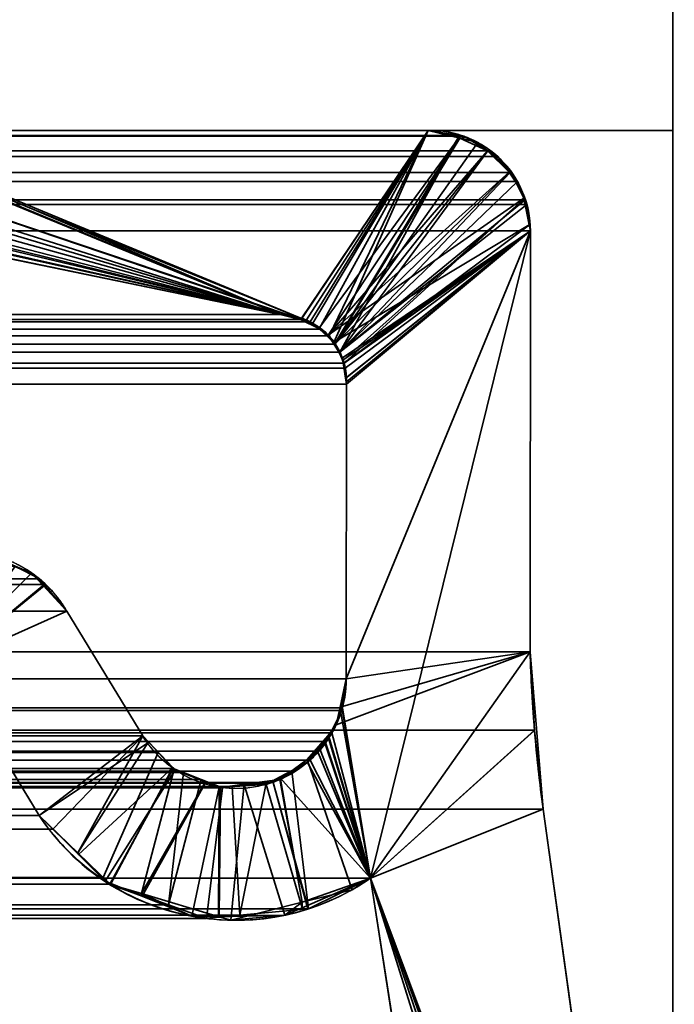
# Model space of a CAD drawing. Header units: millimetres. Extents: x -490 to 6690, y -115 to 152.
# Tile 691 of 1056: x 3409.27 to 3413.01, y 0.02 to 5.63. Entities that reach past the tile are written whole.
import ezdxf

# ---------------------------------------------------------------- set-up
doc = ezdxf.new("R2010")
doc.units = ezdxf.units.MM
doc.layers.add('151', color=253, linetype='Continuous')

# ---------------------------------------------------------------- blocks, each defined once
blk = doc.blocks.new('UG_SURFACE_003')
at = {"layer": '151', "color": 252, "linetype": 'Continuous', "lineweight": 35}
for points in [[(3589.9999, -6.2, 2202.5001), (3589.9999, 133.2, 2202.5001), (2410.0001, 133.2, 2202.5001), (2410.0001, -6.2, 2202.5001)], [(2559.9999, -6.2, 2052.5), (2559.9999, 133.2, 2052.5), (3440.0001, 133.2, 2052.5), (3440.0001, -6.2, 2052.5)]]:
    blk.add_3dface(points, dxfattribs=at)
blk = doc.blocks.new('UG_SURFACE_205')
at = {"layer": '151', "color": 254, "linetype": 'Continuous', "lineweight": 35}
for points in [[(3425.2501, -10, 2032.7499), (3425.2501, 136.75, 2032.7499), (2574.7499, 136.75, 2032.7499), (2574.7499, -10, 2032.7499)], [(3417.5, 21, 2025.0001), (3417.5, -8, 2025.0001), (2582.5, -8, 2025.0001), (2582.5, 21, 2025.0001)], [(3413.0001, 5, 2020.4999), (3413.0001, 21, 2020.4999), (2586.9999, 21, 2020.4999), (2586.9999, 5, 2020.4999)], [(3413.0001, 21, 2020.4999), (3413.0001, 5, 2020.4999), (3408.9999, 5, 2016.5), (3408.9999, 13, 2016.5)], [(3413.0001, 5, 2020.4999), (2586.9999, 5, 2020.4999), (2591.0001, 5, 2016.5), (3408.9999, 5, 2016.5)]]:
    blk.add_3dface(points, dxfattribs=at)
blk = doc.blocks.new('UG_SURFACE_208')
at = {"layer": '151', "color": 254, "linetype": 'Continuous', "lineweight": 35}
for points in [[(3401.2978, 132.0496, 2008.7976), (3401.2499, 131.75, 2008.75), (3401.2499, 5, 2008.75), (3413.0001, 106, 2020.4999)], [(3405, 13, 2012.5), (3413.0001, 106, 2020.4999), (3401.2499, 5, 2008.75)], [(3413.0001, 21, -7.5), (3413.0001, 5, -7.5), (3408.9999, 5, -7.5), (3408.9999, 13, -7.5)], [(3408.9999, 13, 2016.5), (3408.9999, 5, 2016.5), (3413.0001, 5, 2020.4999), (3413.0001, 21, 2020.4999)], [(3413.0001, 5, -7.5), (3413.0001, 21, -7.5), (3413.0001, 21, 2020.4999), (3413.0001, 5, 2020.4999)], [(3413.0001, 5, 2020.4999), (3408.9999, 5, 2016.5), (3408.9999, 5, -7.5), (3413.0001, 5, -7.5)]]:
    blk.add_3dface(points, dxfattribs=at)
blk = doc.blocks.new('UG_SURFACE_231')
at = {"layer": '151', "color": 14, "linetype": 'Continuous', "lineweight": 35}
for points in [[(3417.3, -10, 2024.8001), (3417.3, 19, 2024.8001), (2582.7, 19, 2024.8001), (2582.7, -10, 2024.8001)], [(3413.25, 16.25, 2020.75), (3413.25, -22, 2020.75), (2586.75, -22, 2020.75), (2586.75, 16.25, 2020.75)]]:
    blk.add_3dface(points, dxfattribs=at)
blk = doc.blocks.new('UG_SURFACE_232')
at = {"layer": '151', "color": 7, "linetype": 'Continuous', "lineweight": 35}
for points in [[(2586.75, 16, 2020.75), (2586.75, -22, 2020.75), (3413.25, -22, 2020.75), (3413.25, 16, 2020.75)], [(3413.0001, 16, 2020.4999), (3413.0001, -22, 2020.4999), (2586.9999, -22, 2020.4999), (2586.9999, 16, 2020.4999)], [(3413.0001, -22, 2020.4999), (3413.0001, 16, 2020.4999), (3413.25, 16, 2020.75), (3413.25, -22, 2020.75)]]:
    blk.add_3dface(points, dxfattribs=at)
blk = doc.blocks.new('UG_SURFACE_235')
at = {"layer": '151', "color": 7, "linetype": 'Continuous', "lineweight": 35}
for points in [[(3413.25, -22, 2020.75), (3413.25, 16, 2020.75), (3413.0001, 16, 2020.4999), (3413.0001, -22, 2020.4999)], [(3413.0001, 16, -7.5), (3413.25, 16, -7.5), (3413.25, -22, -7.5), (3413.0001, -22, -7.5)], [(3413.0001, 16, -7.5), (3413.0001, -22, -7.5), (3413.0001, -22, 2020.4999), (3413.0001, 16, 2020.4999)]]:
    blk.add_3dface(points, dxfattribs=at)
blk = doc.blocks.new('UG_SURFACE_238')
at = {"layer": '151', "color": 253, "linetype": 'Continuous', "lineweight": 35}
for points in [[(3410.7611, 3.95, 2018.2612), (3401.9001, 3.95, 2009.4001), (3408.0312, 5.0625, 2015.5313), (3408.1323, 5.0383, 2015.6324)], [(2588.2158, 4.9705, 2019.2842), (3411.7842, 4.9705, 2019.2842), (3411.6051, 5, 2019.105), (2588.3949, 5, 2019.105)], [(3411.6051, 5, 2019.105), (3408.2921, 5, 2015.7921), (2591.7079, 5, 2015.7921), (2588.3949, 5, 2019.105)], [(3408.1323, 5.0383, 2015.6324), (3408.2921, 5, 2015.7921), (3410.7611, 3.95, 2018.2612)], [(3410.8803, 3.9214, 2018.3804), (3410.7611, 3.95, 2018.2612), (3408.2921, 5, 2015.7921), (3411.6051, 5, 2019.105)], [(3411.6051, 5, 2019.105), (3410.9321, 3.909, 2018.4321), (3410.8803, 3.9214, 2018.3804)], [(3411.0391, 3.8278, 2018.5392), (3410.9874, 3.867, 2018.4875), (3410.9321, 3.909, 2018.4321), (3411.6051, 5, 2019.105)], [(3411.0711, 3.7808, 2018.5709), (3411.0391, 3.8278, 2018.5392), (3411.6051, 5, 2019.105), (3411.7842, 4.9705, 2019.2842)], [(2588.192, 4.9666, 2019.3079), (2588.0551, 4.8842, 2019.4449), (3411.9449, 4.8842, 2019.4449)], [(3411.808, 4.9666, 2019.3079), (3411.7842, 4.9705, 2019.2842), (2588.2158, 4.9705, 2019.2842), (2588.192, 4.9666, 2019.3079)], [(2588.192, 4.9666, 2019.3079), (3411.9449, 4.8842, 2019.4449), (3411.808, 4.9666, 2019.3079)], [(3411.7842, 4.9705, 2019.2842), (3411.1013, 3.736, 2018.6014), (3411.0711, 3.7808, 2018.5709)], [(3411.1013, 3.736, 2018.6014), (3411.7842, 4.9705, 2019.2842), (3411.808, 4.9666, 2019.3079), (3411.9449, 4.8842, 2019.4449)], [(2587.9986, 4.8502, 2019.5012), (2587.9269, 4.76, 2019.573), (3412.0731, 4.76, 2019.573)], [(3412.0014, 4.8502, 2019.5012), (3411.9449, 4.8842, 2019.4449), (2588.0551, 4.8842, 2019.4449), (2587.9986, 4.8502, 2019.5012)], [(2587.9986, 4.8502, 2019.5012), (3412.0731, 4.76, 2019.573), (3412.0014, 4.8502, 2019.5012)], [(3411.1013, 3.736, 2018.6014), (3411.9449, 4.8842, 2019.4449), (3412.0014, 4.8502, 2019.5012), (3412.0731, 4.76, 2019.573)], [(3412.1144, 4.7079, 2019.6145), (3412.0731, 4.76, 2019.573), (2587.9269, 4.76, 2019.573), (2587.8856, 4.7079, 2019.6145)], [(3412.0731, 4.76, 2019.573), (3412.1144, 4.7079, 2019.6145), (3411.1013, 3.736, 2018.6014)], [(2587.8856, 4.7079, 2019.6145), (2587.8427, 4.6033, 2019.6571), (3412.1573, 4.6033, 2019.6571)], [(2587.8856, 4.7079, 2019.6145), (3412.1573, 4.6033, 2019.6571), (3412.1144, 4.7079, 2019.6145)], [(3411.1013, 3.736, 2018.6014), (3412.1144, 4.7079, 2019.6145), (3412.1573, 4.6033, 2019.6571)], [(2587.8119, 4.4265, 2019.6881), (3412.1881, 4.4265, 2019.6881), (3412.1683, 4.5765, 2019.6681)], [(2587.8317, 4.5765, 2019.6681), (2587.8119, 4.4265, 2019.6881), (3412.1683, 4.5765, 2019.6681)], [(3412.1683, 4.5765, 2019.6681), (3412.1573, 4.6033, 2019.6571), (2587.8427, 4.6033, 2019.6571), (2587.8317, 4.5765, 2019.6681)], [(3411.1013, 3.736, 2018.6014), (3412.1573, 4.6033, 2019.6571), (3412.1683, 4.5765, 2019.6681)], [(3412.1683, 4.5765, 2019.6681), (3412.1881, 4.4265, 2019.6881), (3411.1223, 3.6723, 2018.6224), (3411.1013, 3.736, 2018.6014)], [(2587.8119, 4.4265, 2019.6881), (2587.8134, 2.0275, 2019.6865), (3412.1866, 2.0275, 2019.6865), (3412.1881, 4.4265, 2019.6881)], [(3412.1881, 4.4265, 2019.6881), (3411.2756, 0.736, 2018.7755), (3411.1149, 1.7081, 2018.615), (3411.1371, 1.872, 2018.6372)], [(3412.1881, 4.4265, 2019.6881), (3411.1316, 3.6444, 2018.6317), (3411.1223, 3.6723, 2018.6224)], [(3411.1381, 3.5528, 2018.6381), (3411.1316, 3.6444, 2018.6317), (3412.1881, 4.4265, 2019.6881)], [(3412.1881, 4.4265, 2019.6881), (3411.1371, 1.872, 2018.6372), (3411.1381, 3.5528, 2018.6381)], [(3411.2756, 0.736, 2018.7755), (3412.1881, 4.4265, 2019.6881), (3412.1866, 2.0275, 2019.6865)], [(2589.2389, 3.95, 2018.2612), (3410.7611, 3.95, 2018.2612), (3410.8803, 3.9214, 2018.3804), (2589.1197, 3.9214, 2018.3804)], [(3410.7611, 3.95, 2018.2612), (2589.2389, 3.95, 2018.2612), (2598.0999, 3.95, 2009.4001), (3401.9001, 3.95, 2009.4001)], [(3410.9874, 3.867, 2018.4875), (2589.0126, 3.867, 2018.4875), (2589.0679, 3.909, 2018.4321)], [(2589.0679, 3.909, 2018.4321), (2589.1197, 3.9214, 2018.3804), (3410.8803, 3.9214, 2018.3804), (3410.9321, 3.909, 2018.4321)], [(3410.9321, 3.909, 2018.4321), (3410.9874, 3.867, 2018.4875), (2589.0679, 3.909, 2018.4321)], [(3411.0391, 3.8278, 2018.5392), (2588.9289, 3.7808, 2018.5709), (2588.9609, 3.8278, 2018.5392)], [(3411.0391, 3.8278, 2018.5392), (3411.0711, 3.7808, 2018.5709), (2588.9289, 3.7808, 2018.5709)], [(2588.9609, 3.8278, 2018.5392), (2589.0126, 3.867, 2018.4875), (3410.9874, 3.867, 2018.4875), (3411.0391, 3.8278, 2018.5392)], [(2588.8987, 3.736, 2018.6014), (2588.9289, 3.7808, 2018.5709), (3411.0711, 3.7808, 2018.5709), (3411.1013, 3.736, 2018.6014)], [(3411.1223, 3.6723, 2018.6224), (2588.8777, 3.6723, 2018.6224), (2588.8987, 3.736, 2018.6014)], [(3411.1013, 3.736, 2018.6014), (3411.1223, 3.6723, 2018.6224), (2588.8987, 3.736, 2018.6014)], [(2588.8684, 3.6444, 2018.6317), (2588.8777, 3.6723, 2018.6224), (3411.1223, 3.6723, 2018.6224), (3411.1316, 3.6444, 2018.6317)], [(3411.1316, 3.6444, 2018.6317), (2588.8619, 3.5528, 2018.6381), (2588.8684, 3.6444, 2018.6317)], [(3411.1316, 3.6444, 2018.6317), (3411.1381, 3.5528, 2018.6381), (2588.8619, 3.5528, 2018.6381)], [(3411.1381, 3.5528, 2018.6381), (3411.1371, 1.872, 2018.6372), (2588.8629, 1.872, 2018.6372), (2588.8619, 3.5528, 2018.6381)], [(3409.3864, 2.4427, 2016.8865), (3409.2474, 2.5153, 2016.7472), (2590.7526, 2.5153, 2016.7472), (2590.6136, 2.4427, 2016.8865)], [(3408.8616, 1.954, 2016.3615), (3409.2474, 2.5153, 2016.7472), (3409.3864, 2.4427, 2016.8865), (3409.4143, 2.4102, 2016.9144)], [(2590.6136, 2.4427, 2016.8865), (2590.5857, 2.4102, 2016.9144), (3409.4143, 2.4102, 2016.9144)], [(2590.6136, 2.4427, 2016.8865), (3409.4143, 2.4102, 2016.9144), (3409.3864, 2.4427, 2016.8865)], [(2590.4565, 2.2595, 2017.0436), (3409.5435, 2.2595, 2017.0436), (3409.4143, 2.4102, 2016.9144), (2590.5857, 2.4102, 2016.9144)], [(3408.8616, 1.954, 2016.3615), (3409.4143, 2.4102, 2016.9144), (3409.5435, 2.2595, 2017.0436)], [(3409.976, 1.5475, 2017.4761), (3409.5435, 2.2595, 2017.0436), (2590.4565, 2.2595, 2017.0436), (2590.024, 1.5475, 2017.4761)], [(3409.3845, 1.093, 2016.8846), (3408.8616, 1.954, 2016.3615), (3409.5435, 2.2595, 2017.0436), (3409.976, 1.5475, 2017.4761)], [(3412.2114, 1.5794, 2019.7115), (2587.8134, 2.0275, 2019.6865), (2587.7886, 1.5794, 2019.7115)], [(3412.2114, 1.5794, 2019.7115), (3412.1866, 2.0275, 2019.6865), (2587.8134, 2.0275, 2019.6865)], [(3411.2756, 0.736, 2018.7755), (3412.1866, 2.0275, 2019.6865), (3412.2114, 1.5794, 2019.7115)], [(2590.6155, 1.093, 2016.8846), (2591.1384, 1.954, 2016.3615), (3408.8616, 1.954, 2016.3615), (3409.3845, 1.093, 2016.8846)], [(2588.8629, 1.872, 2018.6372), (3411.1371, 1.872, 2018.6372), (3411.1149, 1.7081, 2018.615)], [(2588.8851, 1.7081, 2018.615), (2588.8629, 1.872, 2018.6372), (3411.1149, 1.7081, 2018.615)], [(3411.1149, 1.7081, 2018.615), (3411.1085, 1.6924, 2018.6086), (2588.8915, 1.6924, 2018.6086), (2588.8851, 1.7081, 2018.615)], [(2588.9442, 1.5646, 2018.5559), (2588.8915, 1.6924, 2018.6086), (3411.1085, 1.6924, 2018.6086)], [(2588.9442, 1.5646, 2018.5559), (3411.1085, 1.6924, 2018.6086), (3411.0558, 1.5646, 2018.5559)], [(3411.0558, 1.5646, 2018.5559), (3411.1085, 1.6924, 2018.6086), (3411.1149, 1.7081, 2018.615), (3411.2756, 0.736, 2018.7755)], [(2587.7886, 1.5794, 2019.7115), (2587.739, 1.13, 2019.7611), (3412.261, 1.13, 2019.7611)], [(2587.7886, 1.5794, 2019.7115), (3412.261, 1.13, 2019.7611), (3412.2114, 1.5794, 2019.7115)], [(3411.2756, 0.736, 2018.7755), (3412.2114, 1.5794, 2019.7115), (3412.261, 1.13, 2019.7611)], [(3411.0558, 1.5646, 2018.5559), (3411.0162, 1.5151, 2018.5163), (2588.9838, 1.5151, 2018.5163), (2588.9442, 1.5646, 2018.5559)], [(2589.9358, 1.4532, 2017.5641), (3410.0642, 1.4532, 2017.5641), (3409.976, 1.5475, 2017.4761), (2590.024, 1.5475, 2017.4761)], [(3409.976, 1.5475, 2017.4761), (3409.4641, 1.016, 2016.9642), (3409.3845, 1.093, 2016.8846)], [(3409.7507, 0.7392, 2017.2505), (3409.4641, 1.016, 2016.9642), (3409.976, 1.5475, 2017.4761), (3410.0642, 1.4532, 2017.5641)], [(3411.0162, 1.5151, 2018.5163), (3411.0558, 1.5646, 2018.5559), (3411.2756, 0.736, 2018.7755)], [(2588.9838, 1.5151, 2018.5163), (3411.0162, 1.5151, 2018.5163), (3410.9726, 1.4606, 2018.4727), (2589.0274, 1.4606, 2018.4727)], [(2589.0274, 1.4606, 2018.4727), (3410.9726, 1.4606, 2018.4727), (3410.9316, 1.4092, 2018.4317)], [(2589.0684, 1.4092, 2018.4317), (2589.0274, 1.4606, 2018.4727), (3410.9316, 1.4092, 2018.4317)], [(3411.2756, 0.736, 2018.7755), (3410.9316, 1.4092, 2018.4317), (3410.9726, 1.4606, 2018.4727)], [(3411.2756, 0.736, 2018.7755), (3410.9726, 1.4606, 2018.4727), (3411.0162, 1.5151, 2018.5163)], [(3410.9316, 1.4092, 2018.4317), (3410.8276, 1.3472, 2018.3277), (2589.1724, 1.3472, 2018.3277), (2589.0684, 1.4092, 2018.4317)], [(3410.1498, 1.3615, 2017.6499), (2589.9358, 1.4532, 2017.5641), (2589.8502, 1.3615, 2017.6499)], [(3410.1498, 1.3615, 2017.6499), (3410.0642, 1.4532, 2017.5641), (2589.9358, 1.4532, 2017.5641)], [(3410.0642, 1.4532, 2017.5641), (3410.1498, 1.3615, 2017.6499), (3409.7884, 0.7026, 2017.2884), (3409.7507, 0.7392, 2017.2505)], [(3410.8276, 1.3472, 2018.3277), (3410.9316, 1.4092, 2018.4317), (3411.2756, 0.736, 2018.7755), (3410.9211, 0.5619, 2018.4212)], [(2589.8502, 1.3615, 2017.6499), (2589.7908, 1.3384, 2017.709), (3410.2092, 1.3384, 2017.709)], [(2589.8502, 1.3615, 2017.6499), (3410.2092, 1.3384, 2017.709), (3410.1498, 1.3615, 2017.6499)], [(3410.1229, 0.5837, 2017.6227), (3409.7884, 0.7026, 2017.2884), (3410.1498, 1.3615, 2017.6499), (3410.2092, 1.3384, 2017.709)], [(2589.1724, 1.3472, 2018.3277), (3410.8276, 1.3472, 2018.3277), (3410.7196, 1.2826, 2018.2195)], [(2589.2804, 1.2826, 2018.2195), (2589.1724, 1.3472, 2018.3277), (3410.7196, 1.2826, 2018.2195)], [(3410.4304, 1.252, 2017.9305), (2589.6907, 1.2993, 2017.8094), (2589.5696, 1.252, 2017.9305)], [(2589.6907, 1.2993, 2017.8094), (3410.3093, 1.2993, 2017.8094), (3410.2092, 1.3384, 2017.709), (2589.7908, 1.3384, 2017.709)], [(3410.4304, 1.252, 2017.9305), (3410.3093, 1.2993, 2017.8094), (2589.6907, 1.2993, 2017.8094)], [(3410.1229, 0.5837, 2017.6227), (3410.2092, 1.3384, 2017.709), (3410.3093, 1.2993, 2017.8094)], [(3410.3093, 1.2993, 2017.8094), (3410.4304, 1.252, 2017.9305), (3410.3391, 0.5068, 2017.8392), (3410.1229, 0.5837, 2017.6227)], [(3410.9211, 0.5619, 2018.4212), (3410.7196, 1.2826, 2018.2195), (3410.8276, 1.3472, 2018.3277)], [(3410.7196, 1.2826, 2018.2195), (3410.6796, 1.2784, 2018.1794), (2589.3204, 1.2784, 2018.1794), (2589.2804, 1.2826, 2018.2195)], [(2589.3204, 1.2784, 2018.1794), (3410.6796, 1.2784, 2018.1794), (3410.4869, 1.258, 2017.987), (2589.5131, 1.258, 2017.987)], [(2589.5696, 1.252, 2017.9305), (2589.5131, 1.258, 2017.987), (3410.4869, 1.258, 2017.987)], [(2589.5696, 1.252, 2017.9305), (3410.4869, 1.258, 2017.987), (3410.4304, 1.252, 2017.9305)], [(3410.5299, 0.5245, 2018.0299), (3410.3391, 0.5068, 2017.8392), (3410.4304, 1.252, 2017.9305), (3410.4869, 1.258, 2017.987)], [(3410.5299, 0.5245, 2018.0299), (3410.4869, 1.258, 2017.987), (3410.6796, 1.2784, 2018.1794)], [(3410.6796, 1.2784, 2018.1794), (3410.7196, 1.2826, 2018.2195), (3410.9185, 0.5605, 2018.4186), (3410.5299, 0.5245, 2018.0299)], [(3410.9211, 0.5619, 2018.4212), (3410.9185, 0.5605, 2018.4186), (3410.7196, 1.2826, 2018.2195)], [(2587.739, 1.13, 2019.7611), (2587.0724, -3.683, 2020.4275), (3412.9276, -3.683, 2020.4275), (3412.261, 1.13, 2019.7611)], [(3411.2756, 0.736, 2018.7755), (3412.261, 1.13, 2019.7611), (3412.9276, -3.683, 2020.4275)], [(2590.6155, 1.093, 2016.8846), (3409.3845, 1.093, 2016.8846), (3409.4641, 1.016, 2016.9642), (2590.5359, 1.016, 2016.9642)], [(2590.5359, 1.016, 2016.9642), (3409.4641, 1.016, 2016.9642), (3409.7507, 0.7392, 2017.2505), (2590.2493, 0.7392, 2017.2505)], [(2588.0148, -3.8215, 2019.485), (2588.7244, 0.736, 2018.7755), (3411.2756, 0.736, 2018.7755), (3411.9852, -3.8215, 2019.485)], [(2589.0789, 0.5619, 2018.4212), (3410.9211, 0.5619, 2018.4212), (3411.2756, 0.736, 2018.7755), (2588.7244, 0.736, 2018.7755)], [(2590.2116, 0.7026, 2017.2884), (3409.7507, 0.7392, 2017.2505), (3409.7884, 0.7026, 2017.2884)], [(2590.2116, 0.7026, 2017.2884), (2590.2493, 0.7392, 2017.2505), (3409.7507, 0.7392, 2017.2505)], [(3412.9276, -3.683, 2020.4275), (3412.9317, -3.7296, 2020.4318), (3412.9214, -3.8304, 2020.4215), (3411.2756, 0.736, 2018.7755)], [(3412.9214, -3.8304, 2020.4215), (3412.9183, -3.8615, 2020.4184), (3412.8759, -3.9707, 2020.376), (3411.2756, 0.736, 2018.7755)], [(3412.8759, -3.9707, 2020.376), (3412.8733, -3.9775, 2020.3733), (3412.7874, -4.0895, 2020.2873), (3411.2756, 0.736, 2018.7755)], [(3411.9852, -3.8215, 2019.485), (3411.2756, 0.736, 2018.7755), (3412.7874, -4.0895, 2020.2873)], [(3409.7884, 0.7026, 2017.2884), (2589.8771, 0.5837, 2017.6227), (2590.2116, 0.7026, 2017.2884)], [(3409.7884, 0.7026, 2017.2884), (3410.1229, 0.5837, 2017.6227), (2589.8771, 0.5837, 2017.6227)], [(3410.9211, 0.5619, 2018.4212), (2589.0789, 0.5619, 2018.4212), (2589.0815, 0.5605, 2018.4186)], [(3410.9185, 0.5605, 2018.4186), (3410.9211, 0.5619, 2018.4212), (2589.0815, 0.5605, 2018.4186)], [(2589.6609, 0.5068, 2017.8392), (3410.1229, 0.5837, 2017.6227), (3410.3391, 0.5068, 2017.8392)], [(2589.6609, 0.5068, 2017.8392), (2589.8771, 0.5837, 2017.6227), (3410.1229, 0.5837, 2017.6227)], [(2589.0815, 0.5605, 2018.4186), (2589.4701, 0.5245, 2018.0299), (3410.5299, 0.5245, 2018.0299), (3410.9185, 0.5605, 2018.4186)], [(3410.3391, 0.5068, 2017.8392), (2589.4701, 0.5245, 2018.0299), (2589.6609, 0.5068, 2017.8392)], [(3410.3391, 0.5068, 2017.8392), (3410.5299, 0.5245, 2018.0299), (2589.4701, 0.5245, 2018.0299)]]:
    blk.add_3dface(points, dxfattribs=at)
blk = doc.blocks.new('UG_SURFACE_239')
at = {"layer": '151', "color": 253, "linetype": 'Continuous', "lineweight": 35}
for points in [[(3410.7611, 3.95, 2018.2612), (3410.8799, 3.9188, 2018.3797), (3406.235, 5.4905, 2013.7351), (3406.2026, 5.3886, 2013.7026)], [(3408.1464, 5.0385, 2015.6465), (3408.0079, 5.0751, 2015.5079), (3406.235, 5.4905, 2013.7351), (3410.9466, 3.9013, 2018.4467)], [(3410.8799, 3.9188, 2018.3797), (3410.9466, 3.9013, 2018.4467), (3406.235, 5.4905, 2013.7351)], [(3406.2026, 5.3886, 2013.7026), (3406.1792, 5.3154, 2013.6793), (3410.7611, 3.95, 2018.2612)], [(3410.7611, 3.95, 2018.2612), (3406.1792, 5.3154, 2013.6793), (3406.1229, 5.2395, 2013.6228)], [(3406.1229, 5.2395, 2013.6228), (3406.0624, 5.1583, 2013.5624), (3410.7611, 3.95, 2018.2612)], [(3406.0075, 5.1155, 2013.5076), (3405.9744, 5.0896, 2013.4745), (3410.7611, 3.95, 2018.2612)], [(3410.7611, 3.95, 2018.2612), (3406.0624, 5.1583, 2013.5624), (3406.0075, 5.1155, 2013.5076)], [(3410.7611, 3.95, 2018.2612), (3405.9744, 5.0896, 2013.4745), (3405.8464, 5.0503, 2013.3464)], [(3410.7611, 3.95, -7.5), (3401.9001, 3.95, -7.5), (3401, 5, -7.5), (3405.6661, 5, -7.5)], [(3401.9001, 3.95, 2009.4001), (3410.7611, 3.95, 2018.2612), (3405.6835, 5.0003, 2013.1836)], [(3410.7611, 3.95, -7.5), (3405.6661, 5, -7.5), (3405.849, 5.0329, -7.5)], [(3405.8464, 5.0503, 2013.3464), (3405.6835, 5.0003, 2013.1836), (3410.7611, 3.95, 2018.2612)], [(3405.849, 5.0329, -7.5), (3405.8664, 5.036, -7.5), (3410.7611, 3.95, -7.5)], [(3410.7611, 3.95, -7.5), (3405.8664, 5.036, -7.5), (3408.0918, 5.036, -7.5), (3408.1452, 5.0264, -7.5)], [(3408.1452, 5.0264, -7.5), (3408.2921, 5, -7.5), (3410.7611, 3.95, -7.5)], [(3410.9466, 3.9013, 2018.4467), (3408.2921, 5, 2015.7921), (3408.1464, 5.0385, 2015.6465)], [(3411.6051, 5, 2019.105), (3411.6051, 5, -7.5), (3408.2921, 5, -7.5), (3408.2921, 5, 2015.7921)], [(3410.8803, 3.9255, -7.5), (3410.7611, 3.95, -7.5), (3408.2921, 5, -7.5), (3411.6051, 5, -7.5)], [(3410.9466, 3.9013, 2018.4467), (3411.6051, 5, 2019.105), (3408.2921, 5, 2015.7921)], [(3411.6051, 5, -7.5), (3410.9101, 3.9194, -7.5), (3410.8803, 3.9255, -7.5)], [(3410.9812, 3.8698, -7.5), (3410.9101, 3.9194, -7.5), (3411.6051, 5, -7.5), (3411.787, 4.9666, -7.5)], [(3411.6051, 5, 2019.105), (3410.9466, 3.9013, 2018.4467), (3410.9821, 3.8685, 2018.482)], [(3410.9821, 3.8685, 2018.482), (3411.067, 3.7899, 2018.5671), (3411.6051, 5, 2019.105)], [(3411.7861, 4.9557, 2019.2862), (3411.6051, 5, 2019.105), (3411.067, 3.7899, 2018.5671), (3411.0742, 3.7833, 2018.5742)], [(3411.787, 4.9666, -7.5), (3411.6051, 5, -7.5), (3411.6051, 5, 2019.105)], [(3411.6051, 5, 2019.105), (3411.7861, 4.9557, 2019.2862), (3411.787, 4.9666, -7.5)], [(3411.787, 4.9666, -7.5), (3411.0348, 3.8324, -7.5), (3410.9812, 3.8698, -7.5)], [(3411.0348, 3.8324, -7.5), (3411.787, 4.9666, -7.5), (3411.8276, 4.9592, -7.5), (3411.9425, 4.884, -7.5)], [(3411.0742, 3.7833, 2018.5742), (3411.8881, 4.9307, 2019.3882), (3411.7861, 4.9557, 2019.2862)], [(3411.8276, 4.9592, -7.5), (3411.787, 4.9666, -7.5), (3411.7861, 4.9557, 2019.2862)], [(3411.9425, 4.884, -7.5), (3411.8276, 4.9592, -7.5), (3411.7861, 4.9557, 2019.2862)], [(3411.7861, 4.9557, 2019.2862), (3411.8881, 4.9307, 2019.3882), (3411.9425, 4.884, -7.5)], [(3411.9439, 4.8826, 2019.444), (3411.8881, 4.9307, 2019.3882), (3411.0742, 3.7833, 2018.5742)], [(3411.8881, 4.9307, 2019.3882), (3411.9439, 4.8826, 2019.444), (3411.9425, 4.884, -7.5)], [(3411.9425, 4.884, -7.5), (3412.0169, 4.8355, -7.5), (3412.0667, 4.762, -7.5), (3411.0348, 3.8324, -7.5)], [(3411.0742, 3.7833, 2018.5742), (3412.075, 4.7677, 2019.5751), (3412.0739, 4.7703, 2019.5737), (3411.9439, 4.8826, 2019.444)], [(3412.0169, 4.8355, -7.5), (3411.9425, 4.884, -7.5), (3411.9439, 4.8826, 2019.444)], [(3412.0667, 4.762, -7.5), (3412.0169, 4.8355, -7.5), (3411.9439, 4.8826, 2019.444)], [(3411.9439, 4.8826, 2019.444), (3412.0739, 4.7703, 2019.5737), (3412.0667, 4.762, -7.5)], [(3411.0348, 3.8324, -7.5), (3412.0667, 4.762, -7.5), (3412.1437, 4.6482, -7.5), (3412.1509, 4.6126, -7.5)], [(3412.1556, 4.6127, 2019.6557), (3412.075, 4.7677, 2019.5751), (3411.0742, 3.7833, 2018.5742), (3411.1178, 3.688, 2018.6179)], [(3412.0739, 4.7703, 2019.5737), (3412.075, 4.7677, 2019.5751), (3412.0667, 4.762, -7.5)], [(3412.1437, 4.6482, -7.5), (3412.0667, 4.762, -7.5), (3412.075, 4.7677, 2019.5751)], [(3412.1509, 4.6126, -7.5), (3412.1437, 4.6482, -7.5), (3412.075, 4.7677, 2019.5751)], [(3412.075, 4.7677, 2019.5751), (3412.1556, 4.6127, 2019.6557), (3412.1509, 4.6126, -7.5)], [(3412.1509, 4.6126, -7.5), (3412.1811, 4.4613, -7.5), (3411.0622, 3.7885, -7.5), (3411.0348, 3.8324, -7.5)], [(3411.1178, 3.688, 2018.6179), (3411.1252, 3.672, 2018.6253), (3412.1556, 4.6127, 2019.6557)], [(3412.1826, 4.4611, 2019.6826), (3412.1597, 4.6047, 2019.6598), (3412.1556, 4.6127, 2019.6557), (3411.1252, 3.672, 2018.6253)], [(3412.1811, 4.4613, -7.5), (3412.1509, 4.6126, -7.5), (3412.1556, 4.6127, 2019.6557)], [(3412.1556, 4.6127, 2019.6557), (3412.1597, 4.6047, 2019.6598), (3412.1811, 4.4613, -7.5)], [(3412.1597, 4.6047, 2019.6598), (3412.1826, 4.4611, 2019.6826), (3412.1811, 4.4613, -7.5)], [(3412.1811, 4.4613, -7.5), (3412.1881, 4.4265, -7.5), (3411.1152, 3.7032, -7.5), (3411.0622, 3.7885, -7.5)], [(3411.1252, 3.672, 2018.6253), (3412.1881, 4.4265, 2019.6881), (3412.1826, 4.4611, 2019.6826)], [(3412.1881, 4.4265, -7.5), (3412.1811, 4.4613, -7.5), (3412.1826, 4.4611, 2019.6826)], [(3412.1826, 4.4611, 2019.6826), (3412.1881, 4.4265, 2019.6881), (3412.1881, 4.4265, -7.5)], [(3411.2756, 0.736, 2018.7755), (3412.1881, 4.4265, 2019.6881), (3411.1371, 1.872, 2018.6372), (3411.1114, 1.7096, 2018.6112)], [(3411.1173, 3.6894, -7.5), (3411.1152, 3.7032, -7.5), (3412.1881, 4.4265, -7.5)], [(3411.1328, 3.5874, -7.5), (3411.1173, 3.6894, -7.5), (3412.1881, 4.4265, -7.5)], [(3412.1881, 4.4265, 2019.6881), (3411.1252, 3.672, 2018.6253), (3411.1357, 3.5876, 2018.6357)], [(3412.1881, 4.4265, -7.5), (3411.1381, 3.5528, -7.5), (3411.1328, 3.5874, -7.5)], [(3411.1357, 3.5876, 2018.6357), (3411.1385, 3.5656, 2018.6386), (3412.1881, 4.4265, 2019.6881)], [(3412.1881, 4.4265, -7.5), (3412.1866, 2.0275, -7.5), (3411.1371, 1.872, -7.5), (3411.1381, 3.5528, -7.5)], [(3412.1881, 4.4265, 2019.6881), (3411.1385, 3.5656, 2018.6386), (3411.1381, 3.5528, 2018.6381), (3411.1371, 1.872, 2018.6372)], [(3412.1866, 2.0275, 2019.6865), (3412.1881, 4.4265, 2019.6881), (3411.2756, 0.736, 2018.7755)], [(3412.1881, 4.4265, 2019.6881), (3412.1866, 2.0275, 2019.6865), (3412.1866, 2.0275, -7.5), (3412.1881, 4.4265, -7.5)], [(3410.7611, 3.95, 2018.2612), (3401.9001, 3.95, 2009.4001), (3401.9001, 3.95, -7.5), (3410.7611, 3.95, -7.5)], [(3410.8803, 3.9255, -7.5), (3410.8799, 3.9188, 2018.3797), (3410.7611, 3.95, 2018.2612)], [(3410.7611, 3.95, 2018.2612), (3410.7611, 3.95, -7.5), (3410.8803, 3.9255, -7.5)], [(3410.8799, 3.9188, 2018.3797), (3410.8803, 3.9255, -7.5), (3410.9101, 3.9194, -7.5)], [(3410.8799, 3.9188, 2018.3797), (3410.9101, 3.9194, -7.5), (3410.9812, 3.8698, -7.5)], [(3410.9812, 3.8698, -7.5), (3410.9466, 3.9013, 2018.4467), (3410.8799, 3.9188, 2018.3797)], [(3410.9812, 3.8698, -7.5), (3410.9821, 3.8685, 2018.482), (3410.9466, 3.9013, 2018.4467)], [(3410.9821, 3.8685, 2018.482), (3410.9812, 3.8698, -7.5), (3411.0348, 3.8324, -7.5)], [(3411.0348, 3.8324, -7.5), (3411.067, 3.7899, 2018.5671), (3410.9821, 3.8685, 2018.482)], [(3411.0348, 3.8324, -7.5), (3411.0622, 3.7885, -7.5), (3411.067, 3.7899, 2018.5671)], [(3411.067, 3.7899, 2018.5671), (3411.0622, 3.7885, -7.5), (3411.1152, 3.7032, -7.5)], [(3411.1152, 3.7032, -7.5), (3411.0742, 3.7833, 2018.5742), (3411.067, 3.7899, 2018.5671)], [(3411.1152, 3.7032, -7.5), (3411.1178, 3.688, 2018.6179), (3411.0742, 3.7833, 2018.5742)], [(3411.1152, 3.7032, -7.5), (3411.1173, 3.6894, -7.5), (3411.1178, 3.688, 2018.6179)], [(3411.1178, 3.688, 2018.6179), (3411.1173, 3.6894, -7.5), (3411.1328, 3.5874, -7.5)], [(3411.1328, 3.5874, -7.5), (3411.1252, 3.672, 2018.6253), (3411.1178, 3.688, 2018.6179)], [(3411.1328, 3.5874, -7.5), (3411.1357, 3.5876, 2018.6357), (3411.1252, 3.672, 2018.6253)], [(3411.1357, 3.5876, 2018.6357), (3411.1328, 3.5874, -7.5), (3411.1381, 3.5528, -7.5)], [(3411.1381, 3.5528, -7.5), (3411.1385, 3.5656, 2018.6386), (3411.1357, 3.5876, 2018.6357)], [(3411.1381, 3.5528, -7.5), (3411.1371, 1.872, -7.5), (3411.1371, 1.872, 2018.6372), (3411.1381, 3.5528, 2018.6381)], [(3411.1381, 3.5528, -7.5), (3411.1381, 3.5528, 2018.6381), (3411.1385, 3.5656, 2018.6386)], [(3408.8421, 1.9751, -7.5), (3408.8354, 1.9821, -7.5), (3409.2214, 2.5257, -7.5), (3409.3423, 2.476, -7.5)], [(3409.3423, 2.476, -7.5), (3409.4086, 2.4048, -7.5), (3408.8616, 1.954, -7.5), (3408.8421, 1.9751, -7.5)], [(3409.4129, 2.4036, 2016.9129), (3409.3564, 2.4659, 2016.8564), (3409.2238, 2.5225, 2016.7236), (3408.8616, 1.954, 2016.3615)], [(3409.3423, 2.476, -7.5), (3409.2214, 2.5257, -7.5), (3409.2238, 2.5225, 2016.7236)], [(3409.2238, 2.5225, 2016.7236), (3409.3564, 2.4659, 2016.8564), (3409.3423, 2.476, -7.5)], [(3409.4086, 2.4048, -7.5), (3409.3423, 2.476, -7.5), (3409.3564, 2.4659, 2016.8564)], [(3409.3564, 2.4659, 2016.8564), (3409.4129, 2.4036, 2016.9129), (3409.4086, 2.4048, -7.5)], [(3408.8616, 1.954, -7.5), (3409.4086, 2.4048, -7.5), (3409.5435, 2.2595, -7.5)], [(3409.5435, 2.2595, 2017.0436), (3409.4129, 2.4036, 2016.9129), (3408.8616, 1.954, 2016.3615)], [(3409.5435, 2.2595, -7.5), (3409.4086, 2.4048, -7.5), (3409.4129, 2.4036, 2016.9129)], [(3409.4129, 2.4036, 2016.9129), (3409.5435, 2.2595, 2017.0436), (3409.5435, 2.2595, -7.5)], [(3409.5435, 2.2595, -7.5), (3409.976, 1.5475, -7.5), (3409.3845, 1.093, -7.5), (3408.8616, 1.954, -7.5)], [(3409.976, 1.5475, 2017.4761), (3409.5435, 2.2595, 2017.0436), (3408.8616, 1.954, 2016.3615), (3409.3845, 1.093, 2016.8846)], [(3409.976, 1.5475, -7.5), (3409.5435, 2.2595, -7.5), (3409.5435, 2.2595, 2017.0436), (3409.976, 1.5475, 2017.4761)], [(3411.032, 1.5477, -7.5), (3411.0792, 1.6098, -7.5), (3412.1866, 2.0275, -7.5), (3411.2756, 0.736, -7.5)], [(3412.1866, 2.0275, -7.5), (3411.0792, 1.6098, -7.5), (3411.1016, 1.7114, -7.5)], [(3411.1016, 1.7114, -7.5), (3411.1371, 1.872, -7.5), (3412.1866, 2.0275, -7.5)], [(3411.2756, 0.736, -7.5), (3412.1866, 2.0275, -7.5), (3412.261, 1.13, -7.5)], [(3412.2114, 1.5777, 2019.7115), (3412.1866, 2.0275, 2019.6865), (3411.2756, 0.736, 2018.7755)], [(3412.261, 1.13, -7.5), (3412.1866, 2.0275, -7.5), (3412.1866, 2.0275, 2019.6865)], [(3412.1866, 2.0275, 2019.6865), (3412.2114, 1.5777, 2019.7115), (3412.261, 1.13, -7.5)], [(3409.3845, 1.093, 2016.8846), (3408.8616, 1.954, 2016.3615), (3408.8616, 1.954, -7.5), (3409.3845, 1.093, -7.5)], [(3411.1371, 1.872, -7.5), (3411.1016, 1.7114, -7.5), (3411.1114, 1.7096, 2018.6112)], [(3411.1114, 1.7096, 2018.6112), (3411.1371, 1.872, 2018.6372), (3411.1371, 1.872, -7.5)], [(3411.1016, 1.7114, -7.5), (3411.0792, 1.6098, -7.5), (3411.1066, 1.6798, 2018.6064)], [(3411.1066, 1.6798, 2018.6064), (3411.1114, 1.7096, 2018.6112), (3411.1016, 1.7114, -7.5)], [(3411.1114, 1.7096, 2018.6112), (3411.1066, 1.6798, 2018.6064), (3411.2756, 0.736, 2018.7755)], [(3411.2756, 0.736, 2018.7755), (3411.1066, 1.6798, 2018.6064), (3411.0374, 1.5446, 2018.5373)], [(3411.0374, 1.5446, 2018.5373), (3411.1066, 1.6798, 2018.6064), (3411.0792, 1.6098, -7.5)], [(3411.0792, 1.6098, -7.5), (3411.032, 1.5477, -7.5), (3411.0374, 1.5446, 2018.5373)], [(3412.261, 1.13, 2019.7611), (3412.2114, 1.5777, 2019.7115), (3411.2756, 0.736, 2018.7755)], [(3412.2114, 1.5777, 2019.7115), (3412.261, 1.13, 2019.7611), (3412.261, 1.13, -7.5)], [(3409.3845, 1.093, -7.5), (3409.976, 1.5475, -7.5), (3410.0108, 1.5111, -7.5)], [(3409.3845, 1.093, 2016.8846), (3409.605, 0.8804, 2017.1051), (3409.976, 1.5475, 2017.4761)], [(3410.0087, 1.513, 2017.5087), (3409.976, 1.5475, 2017.4761), (3409.605, 0.8804, 2017.1051)], [(3410.0108, 1.5111, -7.5), (3409.976, 1.5475, -7.5), (3409.976, 1.5475, 2017.4761)], [(3409.976, 1.5475, 2017.4761), (3410.0087, 1.513, 2017.5087), (3410.0108, 1.5111, -7.5)], [(3411.032, 1.5477, -7.5), (3410.9192, 1.3994, -7.5), (3410.9144, 1.4133, 2018.4145)], [(3410.9144, 1.4133, 2018.4145), (3410.9886, 1.4683, 2018.4886), (3411.032, 1.5477, -7.5)], [(3411.2756, 0.736, -7.5), (3410.9166, 1.396, -7.5), (3410.9192, 1.3994, -7.5), (3411.032, 1.5477, -7.5)], [(3410.9886, 1.4683, 2018.4886), (3411.016, 1.503, 2018.5161), (3411.032, 1.5477, -7.5)], [(3411.016, 1.503, 2018.5161), (3411.0374, 1.5446, 2018.5373), (3411.032, 1.5477, -7.5)], [(3411.0374, 1.5446, 2018.5373), (3411.016, 1.503, 2018.5161), (3411.2756, 0.736, 2018.7755)], [(3409.6096, 0.8706, -7.5), (3409.3845, 1.093, -7.5), (3410.0108, 1.5111, -7.5), (3410.1486, 1.367, -7.5)], [(3410.147, 1.3665, 2017.647), (3410.0087, 1.513, 2017.5087), (3409.605, 0.8804, 2017.1051), (3409.7917, 0.7006, 2017.2918)], [(3410.1486, 1.367, -7.5), (3410.0108, 1.5111, -7.5), (3410.0087, 1.513, 2017.5087)], [(3410.0087, 1.513, 2017.5087), (3410.147, 1.3665, 2017.647), (3410.1486, 1.367, -7.5)], [(3411.1705, 0.6703, 2018.6703), (3411.2756, 0.736, 2018.7755), (3410.9886, 1.4683, 2018.4886), (3410.9144, 1.4133, 2018.4145)], [(3411.016, 1.503, 2018.5161), (3410.9886, 1.4683, 2018.4886), (3411.2756, 0.736, 2018.7755)], [(3410.8858, 0.5989, 2018.3859), (3411.1705, 0.6703, 2018.6703), (3410.9144, 1.4133, 2018.4145), (3410.7628, 1.3008, 2018.2626)], [(3410.7628, 1.3008, 2018.2626), (3410.9144, 1.4133, 2018.4145), (3410.9166, 1.396, -7.5)], [(3410.9144, 1.4133, 2018.4145), (3410.9192, 1.3994, -7.5), (3410.9166, 1.396, -7.5)], [(3410.1486, 1.367, -7.5), (3410.1615, 1.3534, -7.5), (3409.7626, 0.7192, -7.5), (3409.6096, 0.8706, -7.5)], [(3409.9734, 0.634, -7.5), (3409.7626, 0.7192, -7.5), (3410.1615, 1.3534, -7.5), (3410.3363, 1.2845, -7.5)], [(3409.7917, 0.7006, 2017.2918), (3409.9693, 0.6479, 2017.4694), (3410.1551, 1.3578, 2017.6551), (3410.147, 1.3665, 2017.647)], [(3410.3346, 1.287, 2017.8344), (3410.1551, 1.3578, 2017.6551), (3409.9693, 0.6479, 2017.4694)], [(3410.1615, 1.3534, -7.5), (3410.1486, 1.367, -7.5), (3410.147, 1.3665, 2017.647)], [(3410.147, 1.3665, 2017.647), (3410.1551, 1.3578, 2017.6551), (3410.1615, 1.3534, -7.5)], [(3410.1551, 1.3578, 2017.6551), (3410.3363, 1.2845, -7.5), (3410.1615, 1.3534, -7.5)], [(3410.1551, 1.3578, 2017.6551), (3410.3346, 1.287, 2017.8344), (3410.3363, 1.2845, -7.5)], [(3410.7571, 1.3112, -7.5), (3410.9166, 1.396, -7.5), (3411.2756, 0.736, -7.5)], [(3410.9166, 1.396, -7.5), (3410.7571, 1.3112, -7.5), (3410.7628, 1.3008, 2018.2626)], [(3410.4786, 0.4967, 2017.9787), (3410.8858, 0.5989, 2018.3859), (3410.7592, 1.2982, 2018.2593), (3410.5551, 1.2714, 2018.0552)], [(3410.5551, 1.2714, 2018.0552), (3410.7592, 1.2982, 2018.2593), (3410.6796, 1.27, -7.5)], [(3411.2756, 0.736, -7.5), (3410.8849, 0.5678, -7.5), (3410.6796, 1.27, -7.5), (3410.7571, 1.3112, -7.5)], [(3410.7571, 1.3112, -7.5), (3410.6796, 1.27, -7.5), (3410.7592, 1.2982, 2018.2593)], [(3410.7592, 1.2982, 2018.2593), (3410.7628, 1.3008, 2018.2626), (3410.7571, 1.3112, -7.5)], [(3410.7628, 1.3008, 2018.2626), (3410.7592, 1.2982, 2018.2593), (3410.8858, 0.5989, 2018.3859)], [(3409.9693, 0.6479, 2017.4694), (3410.4114, 0.5166, 2017.9114), (3410.4192, 1.2536, 2017.9193), (3410.3346, 1.287, 2017.8344)], [(3410.3363, 1.2845, -7.5), (3410.4114, 1.2548, -7.5), (3410.2557, 0.5199, -7.5), (3409.9734, 0.634, -7.5)], [(3410.4085, 0.5216, -7.5), (3410.2557, 0.5199, -7.5), (3410.4114, 1.2548, -7.5)], [(3410.4114, 1.2548, -7.5), (3410.3363, 1.2845, -7.5), (3410.3346, 1.287, 2017.8344), (3410.4192, 1.2536, 2017.9193)], [(3410.4114, 1.2548, -7.5), (3410.5558, 1.263, -7.5), (3410.7871, 0.5258, -7.5), (3410.4085, 0.5216, -7.5)], [(3410.5551, 1.2714, 2018.0552), (3410.4192, 1.2536, 2017.9193), (3410.4114, 0.5166, 2017.9114), (3410.4786, 0.4967, 2017.9787)], [(3410.4192, 1.2536, 2017.9193), (3410.5558, 1.263, -7.5), (3410.4114, 1.2548, -7.5)], [(3410.4192, 1.2536, 2017.9193), (3410.5551, 1.2714, 2018.0552), (3410.5558, 1.263, -7.5)], [(3410.6796, 1.27, -7.5), (3410.5558, 1.263, -7.5), (3410.5551, 1.2714, 2018.0552)], [(3410.5558, 1.263, -7.5), (3410.6796, 1.27, -7.5), (3410.8849, 0.5678, -7.5), (3410.7871, 0.5258, -7.5)], [(3411.9852, -3.8215, -7.5), (3411.2756, 0.736, -7.5), (3412.261, 1.13, -7.5), (3412.9276, -3.683, -7.5)], [(3412.9276, -3.683, 2020.4275), (3412.261, 1.13, 2019.7611), (3411.2756, 0.736, 2018.7755), (3411.9852, -3.8215, 2019.485)], [(3412.261, 1.13, 2019.7611), (3412.9276, -3.683, 2020.4275), (3412.9276, -3.683, -7.5), (3412.261, 1.13, -7.5)], [(3409.6096, 0.8706, -7.5), (3409.605, 0.8804, 2017.1051), (3409.3845, 1.093, 2016.8846)], [(3409.3845, 1.093, 2016.8846), (3409.3845, 1.093, -7.5), (3409.6096, 0.8706, -7.5)], [(3409.7917, 0.7006, 2017.2918), (3409.605, 0.8804, 2017.1051), (3409.6096, 0.8706, -7.5)], [(3409.7917, 0.7006, 2017.2918), (3409.6096, 0.8706, -7.5), (3409.7626, 0.7192, -7.5)], [(3410.8858, 0.5989, 2018.3859), (3410.8849, 0.5678, -7.5), (3411.2756, 0.736, -7.5)], [(3411.2756, 0.736, -7.5), (3411.1705, 0.6703, 2018.6703), (3410.8858, 0.5989, 2018.3859)], [(3411.2756, 0.736, -7.5), (3411.2756, 0.736, 2018.7755), (3411.1705, 0.6703, 2018.6703)], [(3411.9852, -3.8215, 2019.485), (3411.2756, 0.736, 2018.7755), (3411.2756, 0.736, -7.5), (3411.9852, -3.8215, -7.5)], [(3409.7917, 0.7006, 2017.2918), (3409.7626, 0.7192, -7.5), (3409.9734, 0.634, -7.5)], [(3409.9734, 0.634, -7.5), (3409.9693, 0.6479, 2017.4694), (3409.7917, 0.7006, 2017.2918)], [(3410.2557, 0.5199, -7.5), (3410.4114, 0.5166, 2017.9114), (3409.9693, 0.6479, 2017.4694)], [(3409.9693, 0.6479, 2017.4694), (3409.9734, 0.634, -7.5), (3410.2557, 0.5199, -7.5)], [(3410.7871, 0.5258, -7.5), (3410.8858, 0.5989, 2018.3859), (3410.4786, 0.4967, 2017.9787)], [(3410.7871, 0.5258, -7.5), (3410.8849, 0.5678, -7.5), (3410.8858, 0.5989, 2018.3859)], [(3410.2557, 0.5199, -7.5), (3410.4085, 0.5216, -7.5), (3410.4114, 0.5166, 2017.9114)], [(3410.4114, 0.5166, 2017.9114), (3410.4085, 0.5216, -7.5), (3410.7871, 0.5258, -7.5)], [(3410.7871, 0.5258, -7.5), (3410.4786, 0.4967, 2017.9787), (3410.4114, 0.5166, 2017.9114)]]:
    blk.add_3dface(points, dxfattribs=at)

msp = doc.modelspace()

# ---------------------------------------------------------------- linework, layer by layer
at = {"layer": '151', "linetype": 'Continuous', "lineweight": -3}
for p, q in [((3413, 5, 2020.5), (3413, 21, 2020.5)), ((3413, 5, -7.5), (3413, 21, -7.5)), ((3413, 21, 2020.5), (3413, 5, 2020.5)), ((3413, 16, -7.5), (3413, -22, -7.5)), ((3413, 16, 2020.5), (3413, -22, 2020.5)), ((3413, 16, 2020.5), (3413, -22, 2020.5)), ((3413, 5, 2020.5), (2587, 5, 2020.5)), ((3411.6051, 5, 2019.1051), (2588.3949, 5, 2019.1051)), ((3411.6051, 5, 2019.1051), (3408.2921, 5, 2015.7921)), ((3408.2921, 5, -7.5), (3411.6051, 5, -7.5)), ((3408.2921, 5, 2015.7921), (3411.6051, 5, 2019.1051)), ((3409, 5, -7.5), (3413, 5, -7.5)), ((3409, 5, 2016.5), (3413, 5, 2020.5)), ((3413, 5, 2020.5), (3409, 5, 2016.5)), ((3411.6051, 5, -7.5), (3411.6051, 5, 2019.1051)), ((3413, 5, -7.5), (3413, 5, 2020.5)), ((3412.1881, 4.4265, 2019.6881), (2587.8119, 4.4265, 2019.6881)), ((3412.1881, 4.4265, 2019.6881), (3412.1866, 2.0275, 2019.6866)), ((3412.1881, 4.4265, 2019.6881), (3412.1866, 2.0275, 2019.6866)), ((3412.1881, 4.4265, -7.5), (3412.1866, 2.0275, -7.5)), ((3412.1881, 4.4265, -7.5), (3412.1881, 4.4265, 2019.6881)), ((2589.2389, 3.95, 2018.2611), (3410.7611, 3.95, 2018.2611)), ((3410.7611, 3.95, 2018.2611), (3401.9001, 3.95, 2009.4001)), ((3401.9001, 3.95, 2009.4001), (3410.7611, 3.95, 2018.2611)), ((3401.9001, 3.95, -7.5), (3410.7611, 3.95, -7.5)), ((3410.7611, 3.95, 2018.2611), (3410.7611, 3.95, -7.5)), ((2588.8619, 3.5528, 2018.6381), (3411.1381, 3.5528, 2018.6381)), ((3411.1371, 1.872, 2018.6371), (3411.1381, 3.5528, 2018.6381)), ((3411.1381, 3.5528, -7.5), (3411.1371, 1.872, -7.5)), ((3411.1371, 1.872, 2018.6371), (3411.1381, 3.5528, 2018.6381)), ((3411.1381, 3.5528, 2018.6381), (3411.1381, 3.5528, -7.5)), ((2590.4564, 2.2595, 2017.0436), (3409.5436, 2.2595, 2017.0436)), ((3409.5436, 2.2595, 2017.0436), (3409.9761, 1.5475, 2017.4761)), ((3409.5436, 2.2595, 2017.0436), (3409.9761, 1.5475, 2017.4761)), ((3409.9761, 1.5475, -7.5), (3409.5436, 2.2595, -7.5)), ((3409.5436, 2.2595, 2017.0436), (3409.5436, 2.2595, -7.5)), ((3412.1866, 2.0275, 2019.6866), (2587.8134, 2.0275, 2019.6866)), ((3412.1866, 2.0275, -7.5), (3412.1866, 2.0275, 2019.6866)), ((3409.3846, 1.093, 2016.8846), (3408.8616, 1.954, 2016.3616)), ((3409.3846, 1.093, 2016.8846), (3408.8616, 1.954, 2016.3616)), ((3409.3846, 1.093, -7.5), (3408.8616, 1.954, -7.5)), ((2588.8629, 1.872, 2018.6371), (3411.1371, 1.872, 2018.6371)), ((3411.1371, 1.872, 2018.6371), (3411.1371, 1.872, -7.5)), ((2590.0239, 1.5475, 2017.4761), (3409.9761, 1.5475, 2017.4761)), ((3409.9761, 1.5475, 2017.4761), (3409.9761, 1.5475, -7.5)), ((3412.2611, 1.13, 2019.7611), (2587.7389, 1.13, 2019.7611)), ((3412.2611, 1.13, -7.5), (3412.9276, -3.683, -7.5)), ((3412.2611, 1.13, -7.5), (3412.2611, 1.13, 2019.7611)), ((3412.2611, 1.13, 2019.7611), (3412.9276, -3.683, 2020.4276)), ((3412.2611, 1.13, 2019.7611), (3412.9276, -3.683, 2020.4276)), ((3409.3846, 1.093, 2016.8846), (2590.6154, 1.093, 2016.8846)), ((3409.3846, 1.093, -7.5), (3409.3846, 1.093, 2016.8846)), ((3411.2756, 0.736, 2018.7756), (2588.7244, 0.736, 2018.7756)), ((3411.2756, 0.736, -7.5), (3411.2756, 0.736, 2018.7756)), ((3411.9851, -3.8215, 2019.4851), (3411.2756, 0.736, 2018.7756)), ((3411.9851, -3.8215, 2019.4851), (3411.2756, 0.736, 2018.7756)), ((3411.9851, -3.8215, -7.5), (3411.2756, 0.736, -7.5))]:
    msp.add_line(p, q, dxfattribs=at)
at = {"layer": '151', "linetype": 'Continuous', "lineweight": -3, "extrusion": (0, 0, -1)}
for centre, radius, start, end in [((-3411.6149, 4.4269, 7.5), 0.5732, 89.0229, 180.0358), ((-3410.7611, 3.5725, 7.5), 0.3775, 90, 182.984), ((-3410.511, 1.873, 7.5), 0.6261, 180.0899, 328.6787), ((-3410.5067, 1.8498, 7.5), 1.3535, 235.3813, 326.0006)]:
    msp.add_arc(centre, radius, start, end, dxfattribs=at)
at = {"layer": '151', "linetype": 'Continuous', "lineweight": -3}
for centre, radius, start, end in [((3408.9486, 1.9081, -7.5), 0.691, 30.5678, 129.3904), ((3420.4067, 2.258, -7.5), 8.2233, 181.60617, 187.88413)]:
    msp.add_arc(centre, radius, start, end, dxfattribs=at)
for points, knots in [([(3412.1881, 4.4265, 2019.6881), (3412.1881, 4.4774, 2019.6881), (3412.1811, 4.529, 2019.6811), (3412.1554, 4.6238, 2019.6554), (3412.1367, 4.6683, 2019.6367), (3412.083, 4.7638, 2019.583), (3412.0437, 4.8115, 2019.5437), (3411.9425, 4.9039, 2019.4425), (3411.8758, 4.9423, 2019.3758), (3411.7419, 4.9902, 2019.2419), (3411.6731, 5.0012, 2019.1731), (3411.6051, 5, 2019.1051)], [0, 0, 0, 0, 0.138086, 0.138086, 0.275037, 0.275037, 0.468853, 0.468853, 0.738668, 0.738668, 1, 1, 1, 1]), ([(3410.7611, 3.95, 2018.2611), (3410.8189, 3.95, 2018.3189), (3410.8777, 3.9367, 2018.3777), (3410.9703, 3.8896, 2018.4703), (3411.0071, 3.8627, 2018.5071), (3411.0629, 3.8019, 2018.5629), (3411.0845, 3.771, 2018.5845), (3411.1147, 3.7081, 2018.6147), (3411.1254, 3.6769, 2018.6254), (3411.1374, 3.6148, 2018.6374), (3411.1397, 3.5834, 2018.6397), (3411.1381, 3.5528, 2018.6381)], [0, 0, 0, 0, 0.334338, 0.334338, 0.567189, 0.567189, 0.73908, 0.73908, 0.875777, 0.875777, 1, 1, 1, 1]), ([(3409.5436, 2.2595, 2017.0436), (3409.5001, 2.3332, 2017.0001), (3409.4452, 2.3946, 2016.9452), (3409.3097, 2.5055, 2016.8097), (3409.2239, 2.5483, 2016.7239), (3409.0479, 2.5982, 2016.5479), (3408.9553, 2.6051, 2016.4553), (3408.7572, 2.5808, 2016.2572), (3408.6488, 2.5418, 2016.1488), (3408.5378, 2.464, 2016.0378), (3408.5238, 2.4534, 2016.0238), (3408.5101, 2.4421, 2016.0101)], [0, 0, 0, 0, 0.182649, 0.182649, 0.421373, 0.421373, 0.66571, 0.66571, 0.957818, 0.957818, 1, 1, 1, 1]), ([(3412.2611, 1.13, 2019.7611), (3412.2508, 1.2044, 2019.7508), (3412.2415, 1.2791, 2019.7415), (3412.2249, 1.4289, 2019.7249), (3412.2176, 1.5041, 2019.7176), (3412.1991, 1.7282, 2019.6991), (3412.1908, 1.8778, 2019.6908), (3412.1866, 2.0275, 2019.6866)], [0, 0, 0, 0, 0.251438, 0.251438, 0.502877, 0.502877, 1, 1, 1, 1]), ([(3411.1371, 1.872, 2018.6371), (3411.137, 1.8164, 2018.637), (3411.1291, 1.76, 2018.6291), (3411.1009, 1.6564, 2018.6009), (3411.0803, 1.6078, 2018.5803), (3411.0213, 1.5035, 2018.5213), (3410.9781, 1.4514, 2018.4781), (3410.867, 1.3506, 2018.367), (3410.794, 1.3089, 2018.294), (3410.6258, 1.2495, 2018.1258), (3410.5267, 1.2396, 2018.0267), (3410.3339, 1.2646, 2017.8339), (3410.2366, 1.3002, 2017.7366), (3410.0848, 1.4074, 2017.5848), (3410.0235, 1.4696, 2017.5235), (3409.9761, 1.5475, 2017.4761)], [0, 0, 0, 0, 0.082175, 0.082175, 0.163669, 0.163669, 0.279192, 0.279192, 0.440008, 0.440008, 0.642983, 0.642983, 0.847355, 0.847355, 1, 1, 1, 1]), ([(3409.3846, 1.093, 2016.8846), (3409.6209, 0.7427, 2017.1209), (3409.9514, 0.5694, 2017.4514), (3410.6239, 0.4591, 2018.1239), (3410.9697, 0.5249, 2018.4697), (3411.2756, 0.736, 2018.7756)], [0, 0, 0, 0, 0.5, 0.5, 1, 1, 1, 1])]:
    msp.add_open_spline(points, degree=3, knots=knots, dxfattribs=at)
for points, weights in [([(3412.1881, 4.4265, 2019.6881), (3412.1882, 4.6669, 2019.6882), (3412.0669, 4.8864, 2019.5669), (3411.8455, 5.0041, 2019.3455), (3411.6051, 5, 2019.1051)], [1, 0.850414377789, 0.800552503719, 0.850414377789, 1]), ([(3410.7611, 3.95, 2018.2611), (3410.9232, 3.95, 2018.4232), (3411.0708, 3.8665, 2018.5708), (3411.1465, 3.7148, 2018.6465), (3411.1381, 3.5528, 2018.6381)], [1, 0.844227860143, 0.792303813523, 0.844227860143, 1]), ([(3409.5436, 2.2595, 2017.0436), (3409.3819, 2.5332, 2016.8819), (3409.0871, 2.6919, 2016.5871), (3408.7558, 2.6439, 2016.2558), (3408.5101, 2.4421, 2016.0101)], [1, 0.825312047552, 0.76708273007, 0.825312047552, 1]), ([(3412.2611, 1.13, 2019.7611), (3412.2302, 1.3532, 2019.7302), (3412.2074, 1.5774, 2019.7074), (3412.1929, 1.8023, 2019.6929), (3412.1866, 2.0275, 2019.6866)], [1, 0.999249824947, 0.998999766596, 0.999249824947, 1]), ([(3409.3846, 1.093, 2016.8846), (3409.7005, 0.6247, 2017.2005), (3410.2246, 0.3559, 2017.7246), (3410.8107, 0.4151, 2018.3107), (3411.2756, 0.736, 2018.7756)], [1, 0.851637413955, 0.802183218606, 0.851637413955, 1])]:
    msp.add_rational_spline(points, weights, degree=4, dxfattribs=at)
msp.add_rational_spline([(3411.1371, 1.872, 2018.6371), (3411.1368, 1.683, 2018.6368), (3411.0582, 1.4571, 2018.5582), (3410.8616, 1.3209, 2018.3616), (3410.4974, 1.2191, 2017.9974), (3410.2587, 1.2336, 2017.7587), (3410.0743, 1.386, 2017.5743), (3409.9761, 1.5475, 2017.4761)], [1, 1, 0.972550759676, 1, 1, 0.972550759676, 1, 1], degree=4, knots=[0, 0, 0, 0, 0, 0.5, 0.5, 0.5, 1, 1, 1, 1, 1], dxfattribs=at)

# ---------------------------------------------------------------- block references
for name in ['UG_SURFACE_205', 'UG_SURFACE_208', 'UG_SURFACE_003', 'UG_SURFACE_231', 'UG_SURFACE_232', 'UG_SURFACE_235', 'UG_SURFACE_238', 'UG_SURFACE_239']:
    msp.add_blockref(name, (0, 0), dxfattribs=at)

doc.saveas('drawing.dxf')
